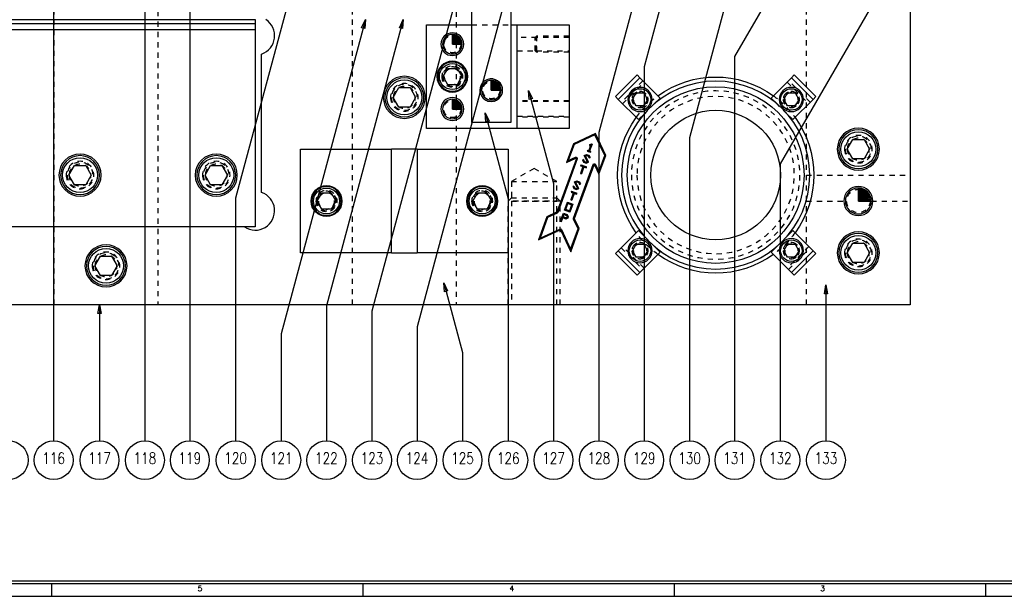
# Model space of a CAD drawing. Header units: inches. Extents: x 3 to 289, y 4 to 291.
# Tile 388 of 634: x 32 to 51, y 213 to 225. Entities that reach past the tile are written whole.
import ezdxf
from ezdxf.enums import TextEntityAlignment as Align

# ---------------------------------------------------------------- set-up
doc = ezdxf.new("R2010")
doc.units = ezdxf.units.IN
doc.header["$LTSCALE"] = 0.5
doc.header["$MEASUREMENT"] = 0
doc.linetypes.add('HIDDEN', pattern=[0.225, 0.15, -0.075])
doc.layers.add('DIE', color=7, linetype='Continuous')
doc.layers.add('PLOTVIEW1', color=7, linetype='Continuous')
doc.styles.add('VERO0-Simplex', font='simplex_.ttf')
doc.styles.add('VERO5-RomanD', font='romand__.ttf')

# ---------------------------------------------------------------- blocks, each defined once
blk = doc.blocks.new('ArrowheadClosed')
at = {"color": 0}
for p, q in [((0, 0), (-1, 0.18)), ((-1, 0.18), (-1, -0.18)), ((-1, -0.18), (0, 0))]:
    blk.add_line(p, q, dxfattribs=at)

msp = doc.modelspace()

# ---------------------------------------------------------------- linework, layer by layer
at = {"layer": 'DIE', "color": 254, "linetype": 'HIDDEN'}
for p, q in [((46.727, 219.016), (46.727, 245.516)), ((32.227, 219.016), (32.227, 232.266)), ((34.227, 228.279), (34.227, 219.016)), ((37.977, 219.016), (37.977, 225.266)), ((39.977, 225.266), (39.977, 219.016)), ((40.277, 224.416), (41.027, 224.416)), ((41.527, 224.17), (41.152, 224.17)), ((41.5, 224.17), (41.527, 224.198)), ((41.5, 223.913), (41.5, 224.17)), ((42.152, 224.198), (41.527, 224.198)), ((41.527, 224.198), (41.527, 223.885)), ((41.527, 223.913), (41.527, 224.17)), ((42.152, 224.17), (41.527, 224.17)), ((41.152, 223.913), (41.527, 223.913)), ((41.5, 223.913), (41.527, 223.885)), ((41.527, 223.913), (42.152, 223.913)), ((42.152, 223.885), (41.527, 223.885)), ((43.574, 223.337), (43.156, 222.92)), ((43.184, 222.892), (43.602, 223.31)), ((46.353, 223.31), (46.771, 222.892)), ((46.798, 222.92), (46.381, 223.337)), ((42.152, 222.949), (41.152, 222.949)), ((42.152, 222.933), (41.152, 222.933)), ((43.793, 222.889), (43.605, 222.7)), ((46.35, 222.7), (46.161, 222.889)), ((41.152, 222.65), (42.152, 222.65)), ((42.152, 222.634), (41.152, 222.634)), ((41.477, 221.644), (41.04, 221.391)), ((41.915, 221.391), (41.477, 221.644)), ((46.727, 221.516), (48.727, 221.516)), ((41.04, 221.391), (41.915, 221.391)), ((41.04, 221.391), (41.04, 221.016)), ((41.915, 221.016), (41.915, 221.391)), ((41.04, 221.079), (40.977, 221.016)), ((41.04, 221.079), (41.915, 221.079)), ((41.915, 221.079), (41.977, 221.016)), ((40.977, 219.016), (40.977, 221.016)), ((41.977, 221.016), (40.977, 221.016)), ((41.04, 221.016), (41.04, 219.016)), ((41.04, 221.016), (41.915, 221.016)), ((41.915, 219.016), (41.915, 221.016)), ((41.977, 219.016), (41.977, 221.016)), ((46.727, 221.016), (47.477, 221.016)), ((47.977, 221.016), (48.727, 221.016)), ((43.605, 220.332), (43.793, 220.144)), ((46.161, 220.144), (46.35, 220.332)), ((43.602, 219.723), (43.184, 220.141)), ((46.771, 220.141), (46.353, 219.723)), ((43.156, 220.113), (43.574, 219.695)), ((46.381, 219.695), (46.798, 220.113))]:
    msp.add_line(p, q, dxfattribs=at)
at = {"layer": 'DIE', "color": 56, "linetype": 'Continuous'}
for p, q in [((38.598, 231.79), (35.725, 221.068)), ((41.542, 230.791), (38.353, 218.89)), ((49.174, 230.444), (45.341, 223.805)), ((45.284, 229.891), (43.599, 223.606)), ((32.218, 229.288), (32.218, 216.391)), ((44.477, 228.873), (42.726, 222.337)), ((41.962, 228.817), (39.221, 218.589)), ((46.227, 228.779), (44.475, 222.238)), ((33.977, 227.381), (33.977, 216.391)), ((49.249, 226.978), (46.223, 221.736)), ((34.842, 225.463), (34.842, 216.391)), ((38.227, 224.516), (36.604, 218.457)), ((38.955, 224.516), (37.474, 218.991)), ((45.341, 223.805), (45.341, 216.391)), ((43.599, 223.606), (43.599, 216.391)), ((41.371, 223.148), (41.852, 221.356)), ((40.535, 222.714), (40.979, 221.057)), ((42.726, 222.337), (42.726, 216.391)), ((44.475, 222.238), (44.475, 216.391)), ((46.223, 221.736), (46.223, 216.391)), ((41.852, 221.356), (41.852, 216.391)), ((35.725, 221.068), (35.725, 216.391)), ((40.979, 221.057), (40.979, 216.391)), ((39.738, 219.439), (40.098, 218.092)), ((47.102, 219.397), (47.102, 216.391)), ((33.102, 219.016), (33.102, 216.391)), ((37.474, 218.991), (37.474, 216.391)), ((38.353, 218.89), (38.353, 216.391)), ((36.604, 218.457), (36.604, 216.391)), ((39.221, 218.589), (39.221, 216.391)), ((40.098, 218.092), (40.098, 216.391))]:
    msp.add_line(p, q, dxfattribs=at)
at = {"layer": 'DIE', "color": 9, "linetype": 'Continuous'}
for p, q in [((40.277, 222.529), (40.277, 228.02)), ((41.027, 226.154), (41.027, 222.529)), ((36.102, 224.516), (36.102, 224.512)), ((36.102, 224.512), (36.102, 224.441)), ((36.102, 224.441), (36.102, 224.32)), ((36.102, 224.32), (36.102, 220.516)), ((39.402, 222.416), (39.402, 224.416)), ((39.402, 224.416), (40.277, 224.416)), ((41.027, 224.416), (41.152, 224.416)), ((41.152, 222.416), (41.152, 224.416)), ((41.152, 224.416), (42.152, 224.416)), ((42.152, 224.416), (42.152, 222.416)), ((41.152, 222.416), (39.402, 222.416)), ((41.027, 222.529), (40.277, 222.529)), ((42.152, 222.416), (41.152, 222.416)), ((36.977, 222.016), (38.727, 222.016)), ((36.977, 220.016), (36.977, 222.016)), ((38.727, 220.016), (38.727, 222.016)), ((39.227, 222.016), (38.727, 222.016)), ((39.227, 222.016), (40.977, 222.016)), ((39.227, 222.016), (39.227, 220.016)), ((40.977, 222.016), (40.977, 220.016)), ((36.102, 220.516), (29.352, 220.516)), ((38.727, 220.016), (36.977, 220.016)), ((38.727, 220.016), (39.227, 220.016)), ((40.977, 220.016), (39.227, 220.016))]:
    msp.add_line(p, q, dxfattribs=at)
at = {"layer": 'DIE', "color": 254, "linetype": 'Continuous'}
for p, q in [((48.727, 226.016), (48.727, 219.016)), ((36.227, 221.183), (36.227, 223.85)), ((42.66, 222.318), (42.235, 222.12)), ((42.656, 222.306), (42.242, 222.113)), ((42.651, 222.294), (42.249, 222.106)), ((42.656, 222.306), (42.651, 222.294)), ((42.838, 221.892), (42.651, 222.294)), ((42.656, 222.306), (42.66, 222.318)), ((42.848, 221.892), (42.656, 222.306)), ((42.858, 221.893), (42.66, 222.318)), ((42.235, 222.12), (42.105, 221.761)), ((42.242, 222.113), (42.121, 221.779)), ((42.249, 222.106), (42.137, 221.796)), ((42.242, 222.113), (42.235, 222.12)), ((42.242, 222.113), (42.249, 222.106)), ((42.567, 222.091), (42.53, 221.99)), ((42.584, 222.11), (42.536, 221.978)), ((42.543, 222.1), (42.584, 222.12)), ((42.555, 222.095), (42.543, 222.1)), ((42.543, 222.1), (42.551, 222.082)), ((42.596, 222.115), (42.548, 221.983)), ((42.555, 222.095), (42.551, 222.082)), ((42.551, 222.082), (42.567, 222.091)), ((42.555, 222.095), (42.584, 222.11)), ((42.567, 222.091), (42.584, 222.11)), ((42.584, 222.12), (42.584, 222.11)), ((42.584, 222.12), (42.596, 222.115)), ((42.584, 222.11), (42.596, 222.115)), ((42.292, 221.838), (41.915, 220.802)), ((42.301, 221.835), (41.924, 220.799)), ((42.105, 221.761), (42.284, 221.845)), ((42.121, 221.779), (42.28, 221.853)), ((42.137, 221.796), (42.276, 221.862)), ((42.444, 221.897), (42.486, 221.916)), ((42.498, 221.777), (42.444, 221.897)), ((42.444, 221.897), (42.456, 221.892)), ((42.456, 221.892), (42.486, 221.906)), ((42.51, 221.773), (42.456, 221.892)), ((42.456, 221.892), (42.469, 221.887)), ((42.469, 221.887), (42.487, 221.896)), ((42.523, 221.768), (42.469, 221.887)), ((42.486, 221.916), (42.535, 221.898)), ((42.486, 221.916), (42.486, 221.906)), ((42.486, 221.906), (42.528, 221.891)), ((42.486, 221.906), (42.487, 221.896)), ((42.487, 221.896), (42.521, 221.883)), ((42.51, 221.997), (42.503, 221.979)), ((42.515, 221.985), (42.503, 221.979)), ((42.503, 221.979), (42.563, 221.958)), ((42.51, 221.997), (42.53, 221.99)), ((42.51, 221.997), (42.515, 221.985)), ((42.515, 221.985), (42.536, 221.978)), ((42.528, 221.891), (42.521, 221.883)), ((42.521, 221.883), (42.538, 221.848)), ((42.535, 221.898), (42.528, 221.891)), ((42.528, 221.891), (42.542, 221.861)), ((42.536, 221.978), (42.53, 221.99)), ((42.535, 221.898), (42.555, 221.856)), ((42.536, 221.978), (42.548, 221.983)), ((42.536, 221.978), (42.557, 221.97)), ((42.542, 221.861), (42.538, 221.848)), ((42.538, 221.848), (42.555, 221.856)), ((42.555, 221.856), (42.542, 221.861)), ((42.548, 221.983), (42.569, 221.976)), ((42.557, 221.97), (42.569, 221.976)), ((42.557, 221.97), (42.563, 221.958)), ((42.563, 221.958), (42.569, 221.976)), ((42.726, 221.582), (42.838, 221.892)), ((42.727, 221.558), (42.848, 221.892)), ((42.728, 221.535), (42.858, 221.893)), ((42.848, 221.892), (42.838, 221.892)), ((42.848, 221.892), (42.858, 221.893)), ((42.309, 221.831), (41.932, 220.796)), ((42.121, 221.779), (42.105, 221.761)), ((42.121, 221.779), (42.137, 221.796)), ((42.239, 220.684), (42.616, 221.72)), ((42.248, 220.681), (42.625, 221.717)), ((42.256, 220.678), (42.633, 221.713)), ((42.418, 221.681), (42.37, 221.549)), ((42.382, 221.715), (42.375, 221.697)), ((42.375, 221.697), (42.387, 221.702)), ((42.375, 221.697), (42.418, 221.681)), ((42.382, 221.715), (42.486, 221.677)), ((42.382, 221.715), (42.387, 221.702)), ((42.43, 221.687), (42.382, 221.555)), ((42.387, 221.702), (42.43, 221.687)), ((42.436, 221.675), (42.388, 221.542)), ((42.429, 221.816), (42.412, 221.808)), ((42.412, 221.808), (42.431, 221.766)), ((42.412, 221.808), (42.424, 221.804)), ((42.418, 221.681), (42.43, 221.687)), ((42.429, 221.816), (42.424, 221.804)), ((42.424, 221.804), (42.438, 221.774)), ((42.429, 221.816), (42.445, 221.781)), ((42.43, 221.687), (42.473, 221.671)), ((42.43, 221.687), (42.436, 221.675)), ((42.438, 221.774), (42.431, 221.766)), ((42.431, 221.766), (42.481, 221.748)), ((42.436, 221.675), (42.479, 221.659)), ((42.438, 221.774), (42.445, 221.781)), ((42.438, 221.774), (42.48, 221.759)), ((42.445, 221.781), (42.48, 221.769)), ((42.486, 221.677), (42.473, 221.671)), ((42.473, 221.671), (42.479, 221.659)), ((42.479, 221.659), (42.486, 221.677)), ((42.48, 221.769), (42.498, 221.777)), ((42.48, 221.759), (42.51, 221.773)), ((42.48, 221.759), (42.48, 221.769)), ((42.48, 221.759), (42.481, 221.748)), ((42.481, 221.748), (42.523, 221.768)), ((42.51, 221.773), (42.498, 221.777)), ((42.51, 221.773), (42.523, 221.768)), ((42.644, 221.714), (42.728, 221.535)), ((42.652, 221.718), (42.727, 221.558)), ((42.661, 221.722), (42.726, 221.582)), ((42.37, 221.549), (42.382, 221.555)), ((42.37, 221.549), (42.388, 221.542)), ((42.388, 221.542), (42.382, 221.555)), ((42.727, 221.558), (42.726, 221.582)), ((42.727, 221.558), (42.728, 221.535)), ((42.243, 221.305), (42.226, 221.297)), ((42.226, 221.297), (42.245, 221.255)), ((42.226, 221.297), (42.238, 221.293)), ((42.243, 221.305), (42.238, 221.293)), ((42.238, 221.293), (42.252, 221.263)), ((42.243, 221.305), (42.259, 221.27)), ((42.252, 221.263), (42.259, 221.27)), ((42.258, 221.386), (42.3, 221.405)), ((42.312, 221.266), (42.258, 221.386)), ((42.258, 221.386), (42.27, 221.381)), ((42.259, 221.27), (42.294, 221.258)), ((42.27, 221.381), (42.3, 221.395)), ((42.324, 221.262), (42.27, 221.381)), ((42.27, 221.381), (42.283, 221.376)), ((42.283, 221.376), (42.301, 221.385)), ((42.337, 221.257), (42.283, 221.376)), ((42.294, 221.258), (42.312, 221.266)), ((42.3, 221.405), (42.349, 221.387)), ((42.3, 221.405), (42.3, 221.395)), ((42.3, 221.395), (42.342, 221.38)), ((42.3, 221.395), (42.301, 221.385)), ((42.301, 221.385), (42.335, 221.372)), ((42.324, 221.262), (42.312, 221.266)), ((42.342, 221.38), (42.335, 221.372)), ((42.335, 221.372), (42.352, 221.337)), ((42.349, 221.387), (42.342, 221.38)), ((42.342, 221.38), (42.356, 221.35)), ((42.349, 221.387), (42.369, 221.345)), ((42.356, 221.35), (42.352, 221.337)), ((42.352, 221.337), (42.369, 221.345)), ((42.369, 221.345), (42.356, 221.35)), ((42.232, 221.17), (42.184, 221.038)), ((42.196, 221.204), (42.189, 221.186)), ((42.189, 221.186), (42.201, 221.192)), ((42.189, 221.186), (42.232, 221.17)), ((42.196, 221.204), (42.3, 221.166)), ((42.196, 221.204), (42.201, 221.192)), ((42.244, 221.176), (42.196, 221.044)), ((42.201, 221.192), (42.244, 221.176)), ((42.25, 221.164), (42.202, 221.032)), ((42.232, 221.17), (42.244, 221.176)), ((42.244, 221.176), (42.25, 221.164)), ((42.244, 221.176), (42.287, 221.16)), ((42.252, 221.263), (42.245, 221.255)), ((42.245, 221.255), (42.295, 221.237)), ((42.25, 221.164), (42.293, 221.148)), ((42.252, 221.263), (42.294, 221.248)), ((42.3, 221.166), (42.287, 221.16)), ((42.287, 221.16), (42.293, 221.148)), ((42.293, 221.148), (42.3, 221.166)), ((42.294, 221.248), (42.324, 221.262)), ((42.294, 221.248), (42.294, 221.258)), ((42.294, 221.248), (42.295, 221.237)), ((42.295, 221.237), (42.337, 221.257)), ((42.324, 221.262), (42.337, 221.257)), ((42.064, 220.842), (42.119, 220.992)), ((42.076, 220.848), (42.124, 220.98)), ((42.089, 220.854), (42.13, 220.968)), ((42.119, 220.992), (42.223, 220.955)), ((42.124, 220.98), (42.119, 220.992)), ((42.124, 220.98), (42.13, 220.968)), ((42.124, 220.98), (42.21, 220.949)), ((42.13, 220.968), (42.198, 220.943)), ((42.198, 220.943), (42.157, 220.829)), ((42.21, 220.949), (42.162, 220.817)), ((42.223, 220.955), (42.168, 220.804)), ((42.184, 221.038), (42.196, 221.044)), ((42.184, 221.038), (42.202, 221.032)), ((42.202, 221.032), (42.196, 221.044)), ((42.198, 220.943), (42.21, 220.949)), ((42.21, 220.949), (42.223, 220.955)), ((41.722, 220.71), (41.56, 220.264)), ((41.729, 220.703), (41.576, 220.281)), ((41.736, 220.697), (41.592, 220.299)), ((41.912, 220.799), (41.722, 220.71)), ((41.729, 220.703), (41.722, 220.71)), ((41.916, 220.79), (41.729, 220.703)), ((41.729, 220.703), (41.736, 220.697)), ((41.92, 220.782), (41.736, 220.697)), ((41.987, 220.631), (42.042, 220.781)), ((41.999, 220.636), (42.023, 220.703)), ((42.023, 220.703), (42.048, 220.769)), ((42.036, 220.708), (42.023, 220.703)), ((42.029, 220.69), (42.023, 220.703)), ((42.087, 220.679), (42.023, 220.703)), ((42.036, 220.708), (42.053, 220.756)), ((42.087, 220.69), (42.036, 220.708)), ((42.042, 220.781), (42.118, 220.753)), ((42.042, 220.781), (42.048, 220.769)), ((42.048, 220.769), (42.111, 220.745)), ((42.048, 220.769), (42.053, 220.756)), ((42.053, 220.756), (42.104, 220.738)), ((42.076, 220.848), (42.064, 220.842)), ((42.168, 220.804), (42.064, 220.842)), ((42.076, 220.848), (42.089, 220.854)), ((42.162, 220.817), (42.076, 220.848)), ((42.11, 220.7), (42.087, 220.69)), ((42.157, 220.829), (42.089, 220.854)), ((42.111, 220.745), (42.104, 220.738)), ((42.104, 220.738), (42.115, 220.715)), ((42.115, 220.715), (42.11, 220.7)), ((42.117, 220.693), (42.11, 220.7)), ((42.118, 220.753), (42.111, 220.745)), ((42.111, 220.745), (42.125, 220.715)), ((42.125, 220.715), (42.115, 220.715)), ((42.125, 220.715), (42.117, 220.693)), ((42.118, 220.753), (42.136, 220.716)), ((42.136, 220.716), (42.125, 220.686)), ((42.136, 220.716), (42.125, 220.715)), ((42.162, 220.817), (42.157, 220.829)), ((42.162, 220.817), (42.168, 220.804)), ((41.987, 220.631), (41.999, 220.636)), ((41.987, 220.631), (42.005, 220.624)), ((42.005, 220.624), (41.999, 220.636)), ((42.005, 220.624), (42.029, 220.69)), ((42.088, 220.669), (42.029, 220.69)), ((42.117, 220.693), (42.087, 220.679)), ((42.087, 220.679), (42.087, 220.69)), ((42.088, 220.669), (42.087, 220.679)), ((42.125, 220.686), (42.088, 220.669)), ((42.125, 220.686), (42.117, 220.693)), ((42.325, 220.482), (42.24, 220.666)), ((42.335, 220.483), (42.248, 220.669)), ((42.345, 220.483), (42.257, 220.673)), ((41.56, 220.264), (41.979, 220.46)), ((41.576, 220.281), (41.975, 220.468)), ((41.592, 220.299), (41.972, 220.476)), ((41.987, 220.457), (42.183, 220.037)), ((41.995, 220.46), (42.182, 220.061)), ((42.004, 220.464), (42.181, 220.084)), ((42.181, 220.084), (42.325, 220.482)), ((42.182, 220.061), (42.335, 220.483)), ((42.183, 220.037), (42.345, 220.483)), ((42.335, 220.483), (42.325, 220.482)), ((42.335, 220.483), (42.345, 220.483)), ((41.576, 220.281), (41.56, 220.264)), ((41.576, 220.281), (41.592, 220.299)), ((42.182, 220.061), (42.181, 220.084)), ((42.182, 220.061), (42.183, 220.037)), ((48.727, 219.016), (18.227, 219.016))]:
    msp.add_line(p, q, dxfattribs=at)
at = {"layer": 'DIE', "color": 4, "linetype": 'Continuous'}
for p, q in [((36.102, 224.512), (29.352, 224.512)), ((29.352, 224.441), (36.102, 224.441)), ((36.102, 224.32), (29.352, 224.32)), ((43.518, 223.393), (43.101, 222.976)), ((46.854, 222.976), (46.436, 223.393)), ((42.28, 221.853), (42.276, 221.862)), ((42.28, 221.853), (42.284, 221.845)), ((42.301, 221.835), (42.292, 221.838)), ((42.301, 221.835), (42.309, 221.831)), ((42.625, 221.717), (42.616, 221.72)), ((42.625, 221.717), (42.633, 221.713)), ((42.652, 221.718), (42.644, 221.714)), ((42.652, 221.718), (42.661, 221.722)), ((41.916, 220.79), (41.912, 220.799)), ((41.924, 220.799), (41.915, 220.802)), ((41.916, 220.79), (41.92, 220.782)), ((41.924, 220.799), (41.932, 220.796)), ((42.248, 220.681), (42.239, 220.684)), ((42.248, 220.669), (42.24, 220.666)), ((42.248, 220.681), (42.256, 220.678)), ((42.248, 220.669), (42.257, 220.673)), ((41.975, 220.468), (41.972, 220.476)), ((41.975, 220.468), (41.979, 220.46)), ((41.995, 220.46), (41.987, 220.457)), ((41.995, 220.46), (42.004, 220.464)), ((43.101, 220.057), (43.518, 219.64)), ((46.436, 219.64), (46.854, 220.057))]:
    msp.add_line(p, q, dxfattribs=at)
at = {"layer": 'DIE', "color": 100, "linetype": 'Continuous'}
for p, q in [((39.902, 224.041), (39.902, 224.229)), ((39.902, 224.041), (39.919, 224.228)), ((39.902, 224.041), (39.935, 224.226)), ((39.902, 224.041), (39.951, 224.223)), ((39.902, 224.041), (39.967, 224.218)), ((39.902, 224.041), (39.982, 224.211)), ((39.902, 224.041), (39.996, 224.204)), ((39.902, 224.041), (40.01, 224.195)), ((39.902, 224.041), (40.023, 224.185)), ((39.902, 224.041), (40.035, 224.174)), ((39.902, 224.041), (40.046, 224.162)), ((39.902, 224.041), (40.056, 224.149)), ((39.902, 224.041), (40.065, 224.135)), ((39.902, 224.041), (40.072, 224.121)), ((39.902, 224.041), (40.079, 224.106)), ((39.902, 224.041), (40.083, 224.09)), ((39.902, 224.041), (40.087, 224.074)), ((39.902, 224.041), (40.089, 224.058)), ((39.902, 224.041), (40.09, 224.041)), ((40.652, 223.154), (40.669, 223.341)), ((40.652, 223.154), (40.652, 223.341)), ((40.652, 223.154), (40.685, 223.339)), ((40.652, 223.154), (40.701, 223.335)), ((40.652, 223.154), (40.717, 223.33)), ((40.652, 223.154), (40.732, 223.324)), ((40.652, 223.154), (40.746, 223.316)), ((40.652, 223.154), (40.76, 223.308)), ((40.652, 223.154), (40.773, 223.298)), ((40.652, 223.154), (40.785, 223.287)), ((40.652, 223.154), (40.796, 223.275)), ((40.652, 223.154), (40.806, 223.262)), ((40.652, 223.154), (40.815, 223.248)), ((40.652, 223.154), (40.822, 223.233)), ((40.652, 223.154), (40.829, 223.218)), ((40.652, 223.154), (40.833, 223.203)), ((40.652, 223.154), (40.837, 223.187)), ((40.652, 223.154), (40.839, 223.17)), ((39.902, 222.791), (39.902, 222.979)), ((39.902, 222.791), (39.919, 222.978)), ((39.902, 222.791), (39.935, 222.976)), ((40.652, 223.154), (40.84, 223.154)), ((39.902, 222.791), (39.951, 222.973)), ((39.902, 222.791), (39.967, 222.968)), ((39.902, 222.791), (39.982, 222.961)), ((39.902, 222.791), (39.996, 222.954)), ((39.902, 222.791), (40.01, 222.945)), ((39.902, 222.791), (40.023, 222.935)), ((39.902, 222.791), (40.035, 222.924)), ((39.902, 222.791), (40.046, 222.912)), ((39.902, 222.791), (40.056, 222.899)), ((39.902, 222.791), (40.065, 222.885)), ((39.902, 222.791), (40.072, 222.871)), ((39.902, 222.791), (40.079, 222.856)), ((39.902, 222.791), (40.083, 222.84)), ((39.902, 222.791), (40.087, 222.824)), ((39.902, 222.791), (40.089, 222.808)), ((39.902, 222.791), (40.09, 222.791)), ((47.727, 221.016), (47.749, 221.266)), ((47.727, 221.016), (47.727, 221.266)), ((47.727, 221.016), (47.771, 221.263)), ((47.727, 221.016), (47.792, 221.258)), ((47.727, 221.016), (47.813, 221.251)), ((47.727, 221.016), (47.833, 221.243)), ((47.727, 221.016), (47.852, 221.233)), ((47.727, 221.016), (47.871, 221.221)), ((47.727, 221.016), (47.888, 221.208)), ((47.727, 221.016), (47.904, 221.193)), ((47.727, 221.016), (47.919, 221.177)), ((47.727, 221.016), (47.932, 221.16)), ((47.727, 221.016), (47.944, 221.141)), ((47.727, 221.016), (47.954, 221.122)), ((47.727, 221.016), (47.962, 221.102)), ((47.727, 221.016), (47.969, 221.081)), ((47.727, 221.016), (47.974, 221.06)), ((47.727, 221.016), (47.976, 221.038)), ((47.727, 221.016), (47.977, 221.016))]:
    msp.add_line(p, q, dxfattribs=at)
at = {"layer": 'DIE', "color": 132, "linetype": 'Continuous'}
for p, q in [((39.722, 223.416), (39.812, 223.573)), ((39.812, 223.573), (39.993, 223.573)), ((39.993, 223.573), (40.083, 223.416)), ((39.812, 223.26), (39.722, 223.416)), ((40.083, 223.416), (39.993, 223.26)), ((38.761, 223.016), (38.869, 223.204)), ((38.869, 223.204), (39.086, 223.204)), ((39.086, 223.204), (39.194, 223.016)), ((39.993, 223.26), (39.812, 223.26)), ((38.869, 222.829), (38.761, 223.016)), ((39.194, 223.016), (39.086, 222.829)), ((43.375, 222.975), (43.447, 223.1)), ((43.447, 222.85), (43.375, 222.975)), ((43.447, 223.1), (43.591, 223.1)), ((43.591, 223.1), (43.663, 222.975)), ((43.663, 222.975), (43.591, 222.85)), ((46.291, 222.975), (46.364, 223.1)), ((46.364, 222.85), (46.291, 222.975)), ((46.364, 223.1), (46.508, 223.1)), ((46.508, 223.1), (46.58, 222.975)), ((46.58, 222.975), (46.508, 222.85)), ((39.086, 222.829), (38.869, 222.829)), ((43.591, 222.85), (43.447, 222.85)), ((46.508, 222.85), (46.364, 222.85)), ((47.511, 222.016), (47.619, 222.204)), ((47.619, 222.204), (47.836, 222.204)), ((47.836, 222.204), (47.944, 222.016)), ((47.619, 221.829), (47.511, 222.016)), ((47.944, 222.016), (47.836, 221.829)), ((32.511, 221.516), (32.619, 221.704)), ((32.619, 221.704), (32.836, 221.704)), ((32.836, 221.704), (32.944, 221.516)), ((35.136, 221.516), (35.244, 221.704)), ((35.244, 221.704), (35.461, 221.704)), ((35.461, 221.704), (35.569, 221.516)), ((47.836, 221.829), (47.619, 221.829)), ((32.619, 221.329), (32.511, 221.516)), ((32.944, 221.516), (32.836, 221.329)), ((35.244, 221.329), (35.136, 221.516)), ((35.569, 221.516), (35.461, 221.329)), ((32.836, 221.329), (32.619, 221.329)), ((35.461, 221.329), (35.244, 221.329)), ((37.297, 221.016), (37.387, 221.173)), ((37.387, 221.173), (37.568, 221.173)), ((37.568, 221.173), (37.658, 221.016)), ((40.297, 221.016), (40.387, 221.173)), ((40.387, 221.173), (40.568, 221.173)), ((40.568, 221.173), (40.658, 221.016)), ((37.387, 220.86), (37.297, 221.016)), ((37.658, 221.016), (37.568, 220.86)), ((40.387, 220.86), (40.297, 221.016)), ((40.658, 221.016), (40.568, 220.86)), ((37.568, 220.86), (37.387, 220.86)), ((40.568, 220.86), (40.387, 220.86)), ((43.375, 220.058), (43.447, 220.183)), ((43.447, 220.183), (43.591, 220.183)), ((43.591, 220.183), (43.663, 220.058)), ((46.291, 220.058), (46.364, 220.183)), ((46.364, 220.183), (46.508, 220.183)), ((46.508, 220.183), (46.58, 220.058)), ((47.511, 220.016), (47.619, 220.204)), ((47.619, 220.204), (47.836, 220.204)), ((47.836, 220.204), (47.944, 220.016)), ((33.011, 219.766), (33.119, 219.954)), ((33.119, 219.954), (33.336, 219.954)), ((33.336, 219.954), (33.444, 219.766)), ((43.447, 219.933), (43.375, 220.058)), ((43.663, 220.058), (43.591, 219.933)), ((46.364, 219.933), (46.291, 220.058)), ((46.58, 220.058), (46.508, 219.933)), ((47.619, 219.829), (47.511, 220.016)), ((47.944, 220.016), (47.836, 219.829)), ((33.119, 219.579), (33.011, 219.766)), ((33.444, 219.766), (33.336, 219.579)), ((43.591, 219.933), (43.447, 219.933)), ((46.508, 219.933), (46.364, 219.933)), ((47.836, 219.829), (47.619, 219.829)), ((33.336, 219.579), (33.119, 219.579))]:
    msp.add_line(p, q, dxfattribs=at)
at = {"layer": 'DIE', "color": 2, "linetype": 'Continuous'}
for p, q in [((43.045, 223.031), (43.463, 223.449)), ((43.463, 223.449), (43.518, 223.393)), ((43.518, 223.393), (43.908, 223.003)), ((46.047, 223.003), (46.436, 223.393)), ((46.436, 223.393), (46.492, 223.449)), ((46.492, 223.449), (46.91, 223.031)), ((43.101, 222.976), (43.045, 223.031)), ((43.49, 222.586), (43.101, 222.976)), ((43.908, 223.003), (43.793, 222.889)), ((46.161, 222.889), (46.047, 223.003)), ((46.854, 222.976), (46.464, 222.586)), ((46.91, 223.031), (46.854, 222.976)), ((43.605, 222.7), (43.49, 222.586)), ((46.464, 222.586), (46.35, 222.7)), ((43.101, 220.057), (43.49, 220.447)), ((43.49, 220.447), (43.605, 220.332)), ((46.35, 220.332), (46.464, 220.447)), ((46.464, 220.447), (46.854, 220.057)), ((43.793, 220.144), (43.908, 220.03)), ((46.047, 220.03), (46.161, 220.144)), ((43.045, 220.002), (43.101, 220.057)), ((43.463, 219.584), (43.045, 220.002)), ((43.908, 220.03), (43.518, 219.64)), ((46.436, 219.64), (46.047, 220.03)), ((46.91, 220.002), (46.492, 219.584)), ((46.854, 220.057), (46.91, 220.002)), ((43.518, 219.64), (43.463, 219.584)), ((46.492, 219.584), (46.436, 219.64))]:
    msp.add_line(p, q, dxfattribs=at)
at = {"layer": 'DIE', "color": 9, "linetype": 'Continuous', "extrusion": (0, 0, -1)}
for centre, radius in [((-39.902, 224.041), 0.219), ((-39.902, 224.041), 0.188), ((-39.902, 223.416), 0.297), ((-40.652, 223.154), 0.218), ((-39.902, 222.791), 0.219), ((-39.902, 222.791), 0.188), ((-32.727, 221.516), 0.406), ((-35.352, 221.516), 0.406)]:
    msp.add_circle(centre, radius, dxfattribs=at)
at = {"layer": 'DIE', "color": 254, "linetype": 'HIDDEN'}
for centre, radius in [((39.902, 224.041), 0.166), ((40.652, 223.154), 0.166), ((39.902, 222.791), 0.166), ((47.727, 221.016), 0.226)]:
    msp.add_circle(centre, radius, dxfattribs=at)
at = {"layer": 'DIE', "color": 132, "linetype": 'Continuous', "extrusion": (0, 0, -1)}
for centre, radius in [((-39.902, 223.416), 0.281), ((-38.977, 223.016), 0.375), ((-43.519, 222.975), 0.234), ((-46.436, 222.975), 0.234), ((-47.727, 222.016), 0.375), ((-32.727, 221.516), 0.375), ((-35.352, 221.516), 0.375), ((-37.477, 221.016), 0.281), ((-40.477, 221.016), 0.281), ((-47.727, 220.016), 0.375), ((-33.227, 219.766), 0.375), ((-43.519, 220.058), 0.234), ((-46.436, 220.058), 0.234)]:
    msp.add_circle(centre, radius, dxfattribs=at)
at = {"layer": 'DIE', "color": 132, "linetype": 'Continuous'}
for centre, radius in [((39.902, 223.416), 0.25), ((38.977, 223.016), 0.336), ((43.519, 222.975), 0.207), ((46.436, 222.975), 0.207), ((47.727, 222.016), 0.336), ((32.727, 221.516), 0.336), ((35.352, 221.516), 0.336), ((37.477, 221.016), 0.25), ((40.477, 221.016), 0.25), ((47.727, 220.016), 0.336), ((43.519, 220.058), 0.207), ((46.436, 220.058), 0.207), ((33.227, 219.766), 0.336)]:
    msp.add_circle(centre, radius, dxfattribs=at)
at = {"layer": 'DIE', "color": 254, "linetype": 'HIDDEN', "extrusion": (0, 0, -1)}
for centre, radius in [((-39.902, 223.416), 0.203), ((-39.902, 223.416), 0.188), ((-39.902, 223.416), 0.156), ((-40.652, 223.154), 0.219), ((-38.977, 223.016), 0.266), ((-38.977, 223.016), 0.25), ((-38.977, 223.016), 0.211), ((-44.977, 221.516), 1.625), ((-43.519, 222.975), 0.156), ((-43.519, 222.975), 0.129), ((-44.977, 221.516), 1.517), ((-46.436, 222.975), 0.156), ((-46.436, 222.975), 0.129), ((-47.727, 222.016), 0.266), ((-47.727, 222.016), 0.25), ((-47.727, 222.016), 0.211), ((-32.727, 221.516), 0.266), ((-32.727, 221.516), 0.25), ((-32.727, 221.516), 0.211), ((-35.352, 221.516), 0.266), ((-35.352, 221.516), 0.25), ((-35.352, 221.516), 0.211), ((-37.477, 221.016), 0.203), ((-37.477, 221.016), 0.188), ((-37.477, 221.016), 0.156), ((-40.477, 221.016), 0.203), ((-40.477, 221.016), 0.188), ((-40.477, 221.016), 0.156), ((-43.519, 220.058), 0.156), ((-43.519, 220.058), 0.129), ((-46.436, 220.058), 0.156), ((-46.436, 220.058), 0.129), ((-47.727, 220.016), 0.266), ((-47.727, 220.016), 0.25), ((-47.727, 220.016), 0.211), ((-33.227, 219.766), 0.266), ((-33.227, 219.766), 0.25), ((-33.227, 219.766), 0.211)]:
    msp.add_circle(centre, radius, dxfattribs=at)
at = {"layer": 'DIE', "color": 254, "linetype": 'Continuous', "extrusion": (0, 0, -1)}
for centre, radius in [((-38.977, 223.016), 0.406), ((-47.727, 222.016), 0.406), ((-47.727, 221.016), 0.281), ((-47.727, 221.016), 0.25), ((-47.727, 220.016), 0.406), ((-33.227, 219.766), 0.406)]:
    msp.add_circle(centre, radius, dxfattribs=at)
at = {"layer": 'DIE', "color": 136, "linetype": 'Continuous', "extrusion": (0, 0, -1)}
for centre, radius in [((-40.652, 223.154), 0.188), ((-44.977, 221.516), 1.813)]:
    msp.add_circle(centre, radius, dxfattribs=at)
at = {"layer": 'DIE', "color": 136, "linetype": 'Continuous'}
for radius in [1.704, 1.25]:
    msp.add_circle((44.977, 221.516), radius, dxfattribs=at)
at = {"layer": 'DIE', "color": 9, "linetype": 'Continuous'}
for centre in [(37.477, 221.016), (40.477, 221.016)]:
    msp.add_circle(centre, 0.297, dxfattribs=at)
at = {"layer": 'DIE', "color": 56, "linetype": 'Continuous'}
for centre in [(31.352, 216.016), (32.218, 216.016), (33.102, 216.016), (33.977, 216.016), (34.842, 216.016), (35.725, 216.016), (36.604, 216.016), (37.474, 216.016), (38.353, 216.016), (39.221, 216.016), (40.098, 216.016), (40.979, 216.016), (41.852, 216.016), (42.726, 216.016), (43.599, 216.016), (44.475, 216.016), (45.341, 216.016), (46.223, 216.016), (47.102, 216.016)]:
    msp.add_circle(centre, 0.375, dxfattribs=at)
at = {"layer": 'DIE', "color": 254, "linetype": 'Continuous'}
for centre, start, end in [((36.102, 224.204), 289.4712, 56.4427), ((36.102, 220.829), 236.4427, 70.5288)]:
    msp.add_arc(centre, 0.375, start, end, dxfattribs=at)
at = {"layer": 'DIE', "color": 136, "linetype": 'Continuous', "extrusion": (0, 0, -1)}
for start, end in [(53.9817, 126.0183), (323.9817, 36.0183), (143.9817, 216.0183), (233.9817, 306.0183)]:
    msp.add_arc((-44.977, 221.516), 1.892, start, end, dxfattribs=at)
at = {"layer": 'DIE', "color": 254, "linetype": 'HIDDEN'}
for centre, radius in [((38.977, 223.016), 0.25), ((43.519, 222.975), 0.156), ((46.436, 222.975), 0.156), ((47.727, 222.016), 0.25), ((43.519, 220.058), 0.156), ((46.436, 220.058), 0.156), ((33.227, 219.766), 0.25)]:
    msp.add_arc(centre, radius, 270, 180, dxfattribs=at)
at = {"layer": 'DIE', "color": 254, "linetype": 'HIDDEN', "extrusion": (0, 0, -1)}
for start, end in [(36.0183, 53.9817), (126.0183, 130.3492), (130.3492, 143.9817), (306.0183, 323.9817), (216.0183, 233.9817)]:
    msp.add_arc((-44.977, 221.516), 1.892, start, end, dxfattribs=at)
at = {"layer": 'DIE', "color": 254, "linetype": 'Continuous', "extrusion": (0, 0, -1)}
for centre, radius, start, end in [((-42.286, 221.84), 0.0241, 65, 200), ((-42.286, 221.84), 0.015, 65, 200), ((-42.286, 221.84), 0.00591, 65, 200), ((-42.639, 221.711), 0.0241, 20, 155), ((-42.639, 221.711), 0.015, 20, 155), ((-42.639, 221.711), 0.00591, 20, 155), ((-41.909, 220.804), 0.00591, 200, 245), ((-41.909, 220.804), 0.015, 200, 245), ((-41.909, 220.804), 0.0241, 200, 245), ((-42.262, 220.676), 0.0241, 335, 20), ((-42.262, 220.676), 0.015, 335, 20), ((-42.262, 220.676), 0.00591, 335, 20), ((-41.982, 220.454), 0.0241, 65, 155), ((-41.982, 220.454), 0.015, 65, 155), ((-41.982, 220.454), 0.00591, 65, 155)]:
    msp.add_arc(centre, radius, start, end, dxfattribs=at)
at = {"layer": 'PLOTVIEW1', "color": 97, "linetype": 'Continuous'}
for p, q in [((15.175, 213.69), (61.175, 213.69)), ((15.175, 213.64), (61.175, 213.64)), ((32.175, 213.64), (32.175, 213.39)), ((38.175, 213.64), (38.175, 213.39)), ((44.175, 213.64), (44.175, 213.39)), ((50.175, 213.64), (50.175, 213.39)), ((15.175, 213.39), (61.175, 213.39))]:
    msp.add_line(p, q, dxfattribs=at)

# ---------------------------------------------------------------- block references
at = {"layer": 'DIE', "color": 56, "linetype": 'Continuous', "extrusion": (0, 0, -1)}
for p, xscale, yscale, zscale, rotation in [((-38.227, 224.516), 0.170138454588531, 0.170138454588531, 0.170138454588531, 105.0000000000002), ((-38.955, 224.516), 0.170138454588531, 0.170138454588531, 0.170138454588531, 104.9999999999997), ((-41.371, 223.148), 0.1701384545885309, 0.1701384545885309, 0.1701384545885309, 74.9999999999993), ((-40.535, 222.714), 0.170138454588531, 0.170138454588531, 0.170138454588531, 74.9999999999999), ((-39.738, 219.439), 0.1701384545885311, 0.1701384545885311, 0.1701384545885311, 74.99999999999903), ((-47.102, 219.397), 0.170138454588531, 0.170138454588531, 0.170138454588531, 90), ((-33.102, 219.016), 0.170138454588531, 0.170138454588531, 0.170138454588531, 90)]:
    msp.add_blockref('ArrowheadClosed', p, dxfattribs=dict(at, xscale=xscale, yscale=yscale, zscale=zscale, rotation=rotation))

# ---------------------------------------------------------------- texts
at = {"layer": 'DIE', "color": 7, "linetype": 'Continuous', "style": 'VERO0-Simplex'}
for s, width, p, p2 in [('116', 0.813904, (32, 215.944), (32.436, 215.944)), ('117', 0.813904, (32.884, 215.944), (33.32, 215.944)), ('118', 0.813904, (33.759, 215.944), (34.195, 215.944)), ('119', 0.813904, (34.624, 215.944), (35.06, 215.944)), ('120', 0.755593, (35.507, 215.944), (35.943, 215.944)), ('121', 0.813904, (36.386, 215.944), (36.822, 215.944)), ('122', 0.755593, (37.256, 215.944), (37.692, 215.944)), ('123', 0.755593, (38.135, 215.944), (38.571, 215.944)), ('124', 0.755593, (39.003, 215.944), (39.439, 215.944)), ('125', 0.755593, (39.88, 215.944), (40.316, 215.944)), ('126', 0.755593, (40.761, 215.944), (41.197, 215.944)), ('127', 0.755593, (41.634, 215.944), (42.07, 215.944)), ('128', 0.755593, (42.508, 215.944), (42.944, 215.944)), ('129', 0.755593, (43.381, 215.944), (43.817, 215.944)), ('130', 0.755593, (44.257, 215.944), (44.693, 215.944)), ('131', 0.813904, (45.123, 215.944), (45.559, 215.944)), ('132', 0.755593, (46.005, 215.944), (46.441, 215.944)), ('133', 0.755593, (46.884, 215.944), (47.32, 215.944))]:
    msp.add_text(s, height=0.22, dxfattribs=dict(at, width=width)).set_placement(p, p2, align=Align.FIT)
at = {"layer": 'PLOTVIEW1', "color": 56, "linetype": 'Continuous', "style": 'VERO5-RomanD', "width": 0.999731}
for s, p, p2 in [('5', (34.991, 213.492), (35.085, 213.492)), ('4', (41, 213.492), (41.094, 213.492)), ('3', (46.991, 213.492), (47.085, 213.492))]:
    msp.add_text(s, height=0.1, dxfattribs=at).set_placement(p, p2, align=Align.FIT)

doc.saveas('drawing.dxf')
